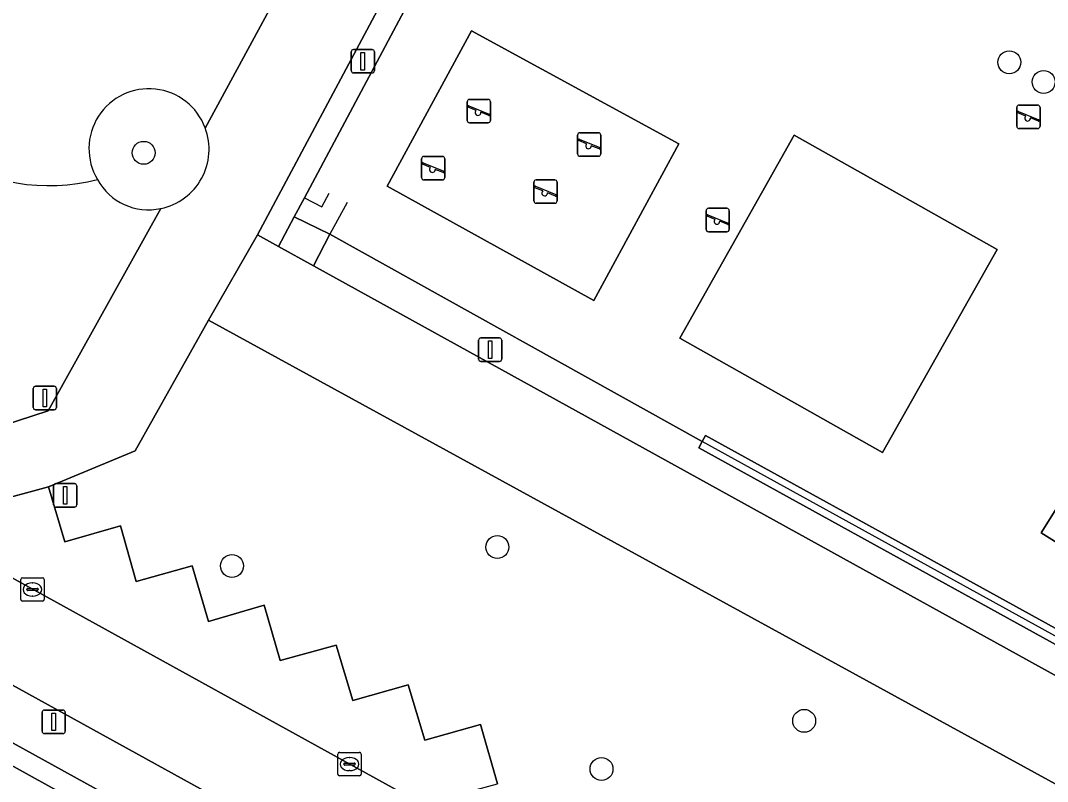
# Model space of a CAD drawing. Extents: x 158352 to 159489, y 383828 to 384603.
# Drawn here: x 158944.92 to 158988.73, y 384098.81 to 384131.28 of the extents above; entities that cross this region are included whole.
import ezdxf

# ---------------------------------------------------------------- set-up
doc = ezdxf.new("R2010")
doc.units = 0
for name, color, linetype in [('IMGEO_Boom', 7, 'Continuous'), ('IMGEO_Erf', 7, 'Continuous'), ('IMGEO_Groenvoorziening', 7, 'Continuous'), ('IMGEO_Haag', 7, 'Continuous'), ('IMGEO_Hek', 7, 'Continuous'), ('IMGEO_Kolk', 7, 'Continuous'), ('IMGEO_Lichtmast', 7, 'Continuous'), ('IMGEO_Pand', 7, 'Continuous'), ('IMGEO_Parkeervlak_open', 7, 'Continuous'), ('IMGEO_Rijbaan_lokaal_open', 7, 'Continuous'), ('IMGEO_Speelvoorziening', 7, 'Continuous'), ('IMGEO_Terreindeel_onvherhard', 7, 'Continuous'), ('IMGEO_Terreindeel_open', 7, 'Continuous'), ('IMGEO_Terreindeel_zand', 7, 'Continuous'), ('IMGEO_Verkeersbordpaal', 7, 'Continuous'), ('IMGEO_Voetpad_gesloten', 7, 'Continuous'), ('IMGEO_Voetpad_halfverhard', 7, 'Continuous'), ('IMGEO_Voetpad_open', 7, 'Continuous')]:
    doc.layers.add(name, color=color, linetype=linetype)

msp = doc.modelspace()

# ---------------------------------------------------------------- linework, layer by layer
at = {"layer": 'IMGEO_Boom'}
for centre in [(158987.103, 384129.498), (158988.568, 384128.658), (158950.172, 384125.634), (158965.259, 384108.808), (158953.939, 384108.005), (158978.351, 384101.392), (158969.705, 384099.338)]:
    msp.add_circle(centre, 0.489, dxfattribs=at)
at = {"layer": 'IMGEO_Erf'}
msp.add_lwpolyline([(158933.094, 384106.786), (158932.685, 384106.046), (158937.479, 384103.394), (158942.168, 384100.8), (158946.855, 384098.207), (158951.544, 384095.613), (158956.233, 384093.019), (158960.921, 384090.426), (158965.609, 384087.832), (158970.298, 384085.238), (158975.09, 384082.587), (158975.522, 384083.371)], close=True, dxfattribs=at)
at = {"layer": 'IMGEO_Groenvoorziening'}
for points in [[(158969.705, 384149.635), (158955.021, 384122.136), (158955.922, 384121.638), (158956.596, 384122.904), (158957.028, 384123.713), (158962.667, 384134.289), (158962.428, 384134.423), (158965.236, 384139.744), (158969.642, 384148.008), (158969.916, 384147.883), (158971.895, 384151.595), (158971.659, 384151.79), (158973.948, 384153.555), (158974.883, 384154.22), (158977.224, 384155.691), (158979.332, 384156.851), (158981.477, 384157.87), (158983.113, 384158.485), (158984.699, 384158.935), (158986.448, 384159.282), (158988.537, 384159.494), (158990.191, 384159.519)], [(158990.173, 384158.919), (158987.576, 384158.822), (158985.651, 384158.534), (158984.005, 384158.133), (158981.713, 384157.318), (158979.605, 384156.316), (158977.527, 384155.173), (158975.217, 384153.721), (158974.29, 384153.062), (158972.13, 384151.4), (158971.895, 384151.595), (158969.916, 384147.883), (158970.189, 384147.759), (158965.765, 384139.461), (158962.961, 384134.125), (158962.667, 384134.289), (158957.028, 384123.713), (158956.596, 384122.904), (158958.114, 384122.156), (158974.003, 384113.309), (158974.148, 384113.572), (158995.613, 384101.74)], [(159042.658, 384113.356), (159018.539, 384139.342), (159017.685, 384138.543), (159031.431, 384123.721), (159031.208, 384123.521), (159032.087, 384122.573), (159035.361, 384119.017), (159035.582, 384119.22), (159041.633, 384112.651), (159035.726, 384105.859), (159035.499, 384106.056), (159024.956, 384093.932), (159025.182, 384093.736), (159019.903, 384087.666), (159005.914, 384095.377), (159006.059, 384095.639), (158995.468, 384101.477), (158995.324, 384101.215), (158973.859, 384113.046)], [(158936.38, 384129.934), (158915.645, 384128.805), (158915.761, 384126.104), (158918.255, 384124.726), (158920.621, 384125.421), (158921.351, 384123.058), (158923.66, 384123.737), (158924.388, 384121.359), (158926.764, 384122.024), (158927.453, 384119.69), (158929.807, 384120.373), (158930.531, 384118.002), (158932.905, 384118.676), (158933.583, 384116.324), (158935.963, 384117.003), (158936.647, 384114.639), (158937.851, 384113.971), (158940.156, 384112.693), (158946.102, 384114.62), (158950.901, 384123.26)], [(158973.859, 384113.046), (158974.003, 384113.309), (158958.114, 384122.156), (158957.416, 384120.813), (159010.004, 384091.761), (159019.535, 384086.424), (159021.018, 384087.01), (159031.21, 384098.995), (159042.94, 384112.144)], [(158996.536, 384094.615), (158952.93, 384118.493), (158949.814, 384112.922), (158946.105, 384111.373), (158946.8, 384109.035), (158949.177, 384109.71), (158949.857, 384107.343), (158952.235, 384108.002), (158952.942, 384105.627), (158955.306, 384106.336), (158956.001, 384103.961), (158958.38, 384104.625), (158959.095, 384102.257), (158961.454, 384102.926), (158962.166, 384100.568), (158964.545, 384101.231), (158965.262, 384098.706)]]:
    msp.add_lwpolyline(points, dxfattribs=at)
for points in [[(158969.382, 384119.333), (158960.555, 384124.203), (158964.163, 384130.837), (158973.005, 384126.019)], [(158981.694, 384112.846), (158973.047, 384117.727), (158977.921, 384126.386), (158986.58, 384121.509)], [(158991.944, 384107.234), (158988.467, 384109.415), (158991.581, 384114.396), (158995.015, 384112.265)], [(158974.148, 384113.572), (158974.003, 384113.309), (158973.859, 384113.046), (158995.324, 384101.215), (158995.468, 384101.477), (158995.613, 384101.74)]]:
    msp.add_lwpolyline(points, close=True, dxfattribs=at)
for centre, radius, start, end in [((158950.395, 384125.81), 2.559, 20.1746, 210.9436), ((158950.387, 384125.784), 2.576, 281.5206, 20.6427), ((158946.139, 384132.445), 8.214, 236.0015, 284.5409), ((158950.367, 384125.662), 2.461, 208.34, 282.5357), ((158950.367, 384125.662), 2.461, 208.34, 282.5357)]:
    msp.add_arc(centre, radius, start, end, dxfattribs=at)
at = {"layer": 'IMGEO_Haag'}
msp.add_lwpolyline([(158974.148, 384113.572), (158974.003, 384113.309), (158973.859, 384113.046), (158995.324, 384101.215), (158995.468, 384101.477), (158995.613, 384101.74)], close=True, dxfattribs=at)
at = {"layer": 'IMGEO_Hek'}
for points in [[(158957.028, 384123.713), (158962.667, 384134.289)], [(158957.028, 384123.713), (158957.772, 384123.329), (158958.084, 384123.907)], [(158956.596, 384122.904), (158957.028, 384123.713)], [(158958.857, 384123.513), (158958.114, 384122.156)], [(158955.922, 384121.638), (158956.596, 384122.904)], [(158958.114, 384122.156), (158956.596, 384122.904)], [(158957.416, 384120.813), (158958.114, 384122.156)], [(158974.003, 384113.309), (158958.114, 384122.156)], [(158995.468, 384101.477), (158974.003, 384113.309)]]:
    msp.add_lwpolyline(points, dxfattribs=at)
at = {"layer": 'IMGEO_Kolk'}
for p, q in [((158944.925, 384106.574), (158944.925, 384107.426)), ((158945, 384107.5), (158945.852, 384107.5)), ((158945.413, 384107.28), (158945.438, 384107.28)), ((158945.926, 384107.426), (158945.926, 384106.574)), ((158945.184, 384106.994), (158945.184, 384107.006)), ((158945.622, 384106.957), (158945.224, 384106.957)), ((158945.227, 384107.043), (158945.625, 384107.043)), ((158945.668, 384107.006), (158945.668, 384106.994)), ((158945.852, 384106.5), (158945, 384106.5)), ((158945.436, 384106.72), (158945.411, 384106.72)), ((158958.452, 384099.123), (158958.452, 384099.975)), ((158958.527, 384100.049), (158959.379, 384100.049)), ((158958.94, 384099.829), (158958.965, 384099.829)), ((158959.453, 384099.975), (158959.453, 384099.123)), ((158958.711, 384099.543), (158958.711, 384099.555)), ((158959.149, 384099.506), (158958.751, 384099.506)), ((158958.754, 384099.592), (158959.152, 384099.592)), ((158959.195, 384099.555), (158959.195, 384099.543)), ((158959.379, 384099.049), (158958.527, 384099.049)), ((158958.963, 384099.269), (158958.938, 384099.269))]:
    msp.add_line(p, q, dxfattribs=at)
for points in [[(158944.925, 384106.574), (158944.925, 384107.426)], [(158945, 384107.5), (158945.852, 384107.5)], [(158945.926, 384107.426), (158945.926, 384106.574)], [(158945.852, 384106.5), (158945, 384106.5)], [(158958.452, 384099.123), (158958.452, 384099.975)], [(158958.527, 384100.049), (158959.379, 384100.049)], [(158959.453, 384099.975), (158959.453, 384099.123)], [(158959.379, 384099.049), (158958.527, 384099.049)]]:
    msp.add_lwpolyline(points, dxfattribs=at)
for centre, radius, start, end in [((158945.002, 384107.424), 0.0765, 91.552, 178.448), ((158945.002, 384107.424), 0.0765, 91.552, 178.448), ((158945.85, 384107.424), 0.0765, 1.552, 88.448), ((158945.85, 384107.424), 0.0765, 1.552, 88.448), ((158945.224, 384107.003), 0.0403, 85.8775, 175.7526), ((158945.221, 384106.993), 0.0366, 178.938, 274.7102), ((158945.625, 384107), 0.043, 264.8664, 352.4533), ((158945.629, 384107.005), 0.0386, 1.7309, 96.639), ((158945.002, 384106.576), 0.0765, 181.552, 268.448), ((158945.002, 384106.576), 0.0765, 181.552, 268.448), ((158945.85, 384106.576), 0.0765, 271.552, 358.448), ((158945.85, 384106.576), 0.0765, 271.552, 358.448), ((158958.529, 384099.973), 0.0765, 91.552, 178.448), ((158958.529, 384099.973), 0.0765, 91.552, 178.448), ((158959.377, 384099.973), 0.0765, 1.552, 88.448), ((158959.377, 384099.973), 0.0765, 1.552, 88.448), ((158958.751, 384099.552), 0.0403, 85.8775, 175.7526), ((158958.748, 384099.542), 0.0366, 178.938, 274.7102), ((158959.152, 384099.549), 0.043, 264.8664, 352.4533), ((158959.156, 384099.554), 0.0386, 1.7309, 96.639), ((158958.529, 384099.125), 0.0765, 181.552, 268.448), ((158958.529, 384099.125), 0.0765, 181.552, 268.448), ((158959.377, 384099.125), 0.0765, 271.552, 358.448), ((158959.377, 384099.125), 0.0765, 271.552, 358.448)]:
    msp.add_arc(centre, radius, start, end, dxfattribs=at)
for centre, major_axis, ratio, start_param, end_param in [((158945.412, 384107), (-0.387, 0.002), 0.722429, 4.712389, 7.853982), ((158945.437, 384107), (-0.39, 0.002), 0.717154, 1.570796, 4.712389), ((158958.939, 384099.549), (-0.387, 0.002), 0.722429, 4.712389, 7.853982), ((158958.964, 384099.549), (-0.39, 0.002), 0.717154, 1.570796, 4.712389)]:
    msp.add_ellipse(centre, major_axis=major_axis, ratio=ratio, start_param=start_param, end_param=end_param, dxfattribs=at)
at = {"layer": 'IMGEO_Lichtmast'}
for p, q in [((158959.123, 384130.042), (158959.913, 384130.042)), ((158959.913, 384130.042), (158959.123, 384130.042)), ((158959.023, 384129.142), (158959.023, 384129.942)), ((158959.023, 384129.942), (158959.023, 384129.142)), ((158960.013, 384129.942), (158960.013, 384129.142)), ((158960.013, 384129.142), (158960.013, 384129.942)), ((158959.913, 384129.042), (158959.123, 384129.042)), ((158959.123, 384129.042), (158959.913, 384129.042)), ((158964.46, 384116.831), (158964.46, 384117.631)), ((158964.46, 384117.631), (158964.46, 384116.831)), ((158964.56, 384117.731), (158965.35, 384117.731)), ((158965.35, 384117.731), (158964.56, 384117.731)), ((158965.45, 384117.631), (158965.45, 384116.831)), ((158965.45, 384116.831), (158965.45, 384117.631)), ((158965.35, 384116.731), (158964.56, 384116.731)), ((158964.56, 384116.731), (158965.35, 384116.731)), ((158945.459, 384114.77), (158945.459, 384115.57)), ((158945.459, 384115.57), (158945.459, 384114.77)), ((158945.559, 384115.67), (158946.349, 384115.67)), ((158946.349, 384115.67), (158945.559, 384115.67)), ((158946.449, 384115.57), (158946.449, 384114.77)), ((158946.449, 384114.77), (158946.449, 384115.57)), ((158946.349, 384114.67), (158945.559, 384114.67)), ((158945.559, 384114.67), (158946.349, 384114.67)), ((158945.838, 384100.95), (158945.838, 384101.75)), ((158945.838, 384101.75), (158945.838, 384100.95)), ((158945.938, 384101.85), (158946.728, 384101.85)), ((158946.728, 384101.85), (158945.938, 384101.85)), ((158946.828, 384101.75), (158946.828, 384100.95)), ((158946.828, 384100.95), (158946.828, 384101.75)), ((158946.728, 384100.85), (158945.938, 384100.85)), ((158945.938, 384100.85), (158946.728, 384100.85))]:
    msp.add_line(p, q, dxfattribs=at)
for points in [[(158959.443, 384129.917), (158959.593, 384129.917), (158959.593, 384129.167), (158959.443, 384129.167), (158959.443, 384129.917)], [(158964.88, 384117.606), (158965.03, 384117.606), (158965.03, 384116.856), (158964.88, 384116.856), (158964.88, 384117.606)], [(158945.879, 384115.545), (158946.029, 384115.545), (158946.029, 384114.795), (158945.879, 384114.795), (158945.879, 384115.545)], [(158946.258, 384101.725), (158946.408, 384101.725), (158946.408, 384100.975), (158946.258, 384100.975), (158946.258, 384101.725)]]:
    msp.add_lwpolyline(points, dxfattribs=at)
for centre, start, end in [((158959.123, 384129.942), 90, 180), ((158959.123, 384129.942), 90, 180), ((158959.913, 384129.942), 0, 90), ((158959.913, 384129.942), 360, 90), ((158959.123, 384129.142), 180, 270), ((158959.123, 384129.142), 180, 270), ((158959.913, 384129.142), 270, 0), ((158959.913, 384129.142), 270, 0), ((158964.56, 384117.631), 90, 180), ((158964.56, 384117.631), 90, 180), ((158965.35, 384117.631), 0, 90), ((158965.35, 384117.631), 360, 90), ((158964.56, 384116.831), 180, 270), ((158964.56, 384116.831), 180, 270), ((158965.35, 384116.831), 270, 0), ((158965.35, 384116.831), 270, 0), ((158945.559, 384115.57), 90, 180), ((158945.559, 384115.57), 90, 180), ((158946.349, 384115.57), 0, 90), ((158946.349, 384115.57), 360, 90), ((158945.559, 384114.77), 180, 270), ((158945.559, 384114.77), 180, 270), ((158946.349, 384114.77), 270, 0), ((158946.349, 384114.77), 270, 0), ((158945.938, 384101.75), 90, 180), ((158945.938, 384101.75), 90, 180), ((158946.728, 384101.75), 0, 90), ((158946.728, 384101.75), 360, 90), ((158945.938, 384100.95), 180, 270), ((158945.938, 384100.95), 180, 270), ((158946.728, 384100.95), 270, 0), ((158946.728, 384100.95), 270, 0)]:
    msp.add_arc(centre, 0.1, start, end, dxfattribs=at)
at = {"layer": 'IMGEO_Pand'}
msp.add_lwpolyline([(158938.691, 384094.516), (158940.951, 384093.266), (158938.852, 384089.471), (158941.279, 384088.128), (158941.432, 384088.404), (158946.855, 384098.207), (158942.168, 384100.8), (158938.817, 384094.745)], close=True, dxfattribs=at)
at = {"layer": 'IMGEO_Parkeervlak_open'}
for points in [[(158955.306, 384106.336), (158952.942, 384105.627), (158952.235, 384108.002), (158949.857, 384107.343), (158949.177, 384109.71), (158946.8, 384109.035), (158946.105, 384111.373), (158943.691, 384110.724), (158941.211, 384110.023)], [(158939.722, 384110.159), (158962.964, 384097.342)], [(158963.102, 384098.127), (158965.262, 384098.706), (158964.545, 384101.231), (158962.166, 384100.568), (158961.454, 384102.926), (158959.095, 384102.257), (158958.38, 384104.625), (158956.001, 384103.961), (158955.306, 384106.336)]]:
    msp.add_lwpolyline(points, dxfattribs=at)
at = {"layer": 'IMGEO_Rijbaan_lokaal_open'}
msp.add_lwpolyline([(158962.964, 384097.342), (158939.722, 384110.159), (158937.868, 384111.172), (158936.878, 384111.713), (158934.943, 384108.215), (158935.936, 384107.668), (158938.625, 384106.185), (158984.088, 384081.129), (158986.007, 384084.613), (158984.881, 384085.238), (158964.795, 384096.313)], close=True, dxfattribs=at)
at = {"layer": 'IMGEO_Speelvoorziening'}
for p, q in [((158964.073, 384127.912), (158964.863, 384127.912)), ((158964.863, 384127.912), (158964.073, 384127.912)), ((158963.973, 384127.012), (158963.973, 384127.812)), ((158963.973, 384127.812), (158963.973, 384127.012)), ((158964.356, 384127.44), (158964.017, 384127.577)), ((158964.042, 384127.637), (158964.918, 384127.284)), ((158964.963, 384127.812), (158964.963, 384127.012)), ((158964.963, 384127.012), (158964.963, 384127.812)), ((158987.423, 384126.77), (158987.423, 384127.57)), ((158987.423, 384127.57), (158987.423, 384126.77)), ((158987.492, 384127.395), (158988.368, 384127.042)), ((158987.523, 384127.67), (158988.313, 384127.67)), ((158988.313, 384127.67), (158987.523, 384127.67)), ((158988.413, 384127.57), (158988.413, 384126.77)), ((158988.413, 384126.77), (158988.413, 384127.57)), ((158964.894, 384127.224), (158964.554, 384127.361)), ((158987.806, 384127.198), (158987.467, 384127.335)), ((158988.344, 384126.982), (158988.004, 384127.119)), ((158964.863, 384126.912), (158964.073, 384126.912)), ((158964.073, 384126.912), (158964.863, 384126.912)), ((158988.313, 384126.67), (158987.523, 384126.67)), ((158987.523, 384126.67), (158988.313, 384126.67)), ((158968.686, 384125.588), (158968.686, 384126.388)), ((158968.686, 384126.388), (158968.686, 384125.588)), ((158969.069, 384126.016), (158968.73, 384126.153)), ((158968.755, 384126.213), (158969.631, 384125.86)), ((158968.786, 384126.488), (158969.576, 384126.488)), ((158969.576, 384126.488), (158968.786, 384126.488)), ((158969.676, 384126.388), (158969.676, 384125.588)), ((158969.676, 384125.588), (158969.676, 384126.388)), ((158969.607, 384125.8), (158969.267, 384125.937)), ((158962.027, 384124.578), (158962.027, 384125.378)), ((158962.027, 384125.378), (158962.027, 384124.578)), ((158962.096, 384125.203), (158962.972, 384124.85)), ((158962.127, 384125.478), (158962.917, 384125.478)), ((158962.917, 384125.478), (158962.127, 384125.478)), ((158963.017, 384125.378), (158963.017, 384124.578)), ((158963.017, 384124.578), (158963.017, 384125.378)), ((158969.576, 384125.488), (158968.786, 384125.488)), ((158968.786, 384125.488), (158969.576, 384125.488)), ((158962.41, 384125.006), (158962.071, 384125.143)), ((158962.948, 384124.79), (158962.608, 384124.927)), ((158962.917, 384124.478), (158962.127, 384124.478)), ((158962.127, 384124.478), (158962.917, 384124.478)), ((158966.817, 384123.578), (158966.817, 384124.378)), ((158966.817, 384124.378), (158966.817, 384123.578)), ((158966.917, 384124.478), (158967.707, 384124.478)), ((158967.707, 384124.478), (158966.917, 384124.478)), ((158967.807, 384124.378), (158967.807, 384123.578)), ((158967.807, 384123.578), (158967.807, 384124.378)), ((158967.2, 384124.006), (158966.861, 384124.143)), ((158966.886, 384124.203), (158967.762, 384123.85)), ((158967.738, 384123.79), (158967.398, 384123.927)), ((158967.707, 384123.478), (158966.917, 384123.478)), ((158966.917, 384123.478), (158967.707, 384123.478)), ((158974.167, 384122.364), (158974.167, 384123.164)), ((158974.167, 384123.164), (158974.167, 384122.364)), ((158974.267, 384123.264), (158975.057, 384123.264)), ((158975.057, 384123.264), (158974.267, 384123.264)), ((158975.157, 384123.164), (158975.157, 384122.364)), ((158975.157, 384122.364), (158975.157, 384123.164)), ((158974.55, 384122.792), (158974.211, 384122.929)), ((158974.236, 384122.989), (158975.112, 384122.636)), ((158975.088, 384122.576), (158974.748, 384122.713)), ((158975.057, 384122.264), (158974.267, 384122.264)), ((158974.267, 384122.264), (158975.057, 384122.264))]:
    msp.add_line(p, q, dxfattribs=at)
for centre, radius, start, end in [((158964.073, 384127.812), 0.1, 90, 180), ((158964.073, 384127.812), 0.1, 90, 180), ((158964.863, 384127.812), 0.1, 0, 90), ((158964.863, 384127.812), 0.1, 360, 90), ((158964.03, 384127.607), 0.0327, 68.078, 248.078), ((158964.435, 384127.35), 0.12, 130.9928, 5.1632), ((158987.523, 384127.57), 0.1, 90, 180), ((158987.523, 384127.57), 0.1, 90, 180), ((158987.48, 384127.365), 0.0327, 68.078, 248.078), ((158988.313, 384127.57), 0.1, 0, 90), ((158988.313, 384127.57), 0.1, 360, 90), ((158964.073, 384127.012), 0.1, 180, 270), ((158964.073, 384127.012), 0.1, 180, 270), ((158964.863, 384127.012), 0.1, 270, 0), ((158964.863, 384127.012), 0.1, 270, 0), ((158964.906, 384127.254), 0.0327, 248.078, 68.078), ((158987.885, 384127.108), 0.12, 130.9928, 5.1632), ((158988.356, 384127.012), 0.0327, 248.078, 68.078), ((158987.523, 384126.77), 0.1, 180, 270), ((158987.523, 384126.77), 0.1, 180, 270), ((158988.313, 384126.77), 0.1, 270, 0), ((158988.313, 384126.77), 0.1, 270, 0), ((158968.786, 384126.388), 0.1, 90, 180), ((158968.786, 384126.388), 0.1, 90, 180), ((158968.743, 384126.183), 0.0327, 68.078, 248.078), ((158969.576, 384126.388), 0.1, 0, 90), ((158969.576, 384126.388), 0.1, 360, 90), ((158969.148, 384125.926), 0.12, 130.9928, 5.1632), ((158969.619, 384125.83), 0.0327, 248.078, 68.078), ((158962.127, 384125.378), 0.1, 90, 180), ((158962.127, 384125.378), 0.1, 90, 180), ((158962.084, 384125.173), 0.0327, 68.078, 248.078), ((158962.917, 384125.378), 0.1, 0, 90), ((158962.917, 384125.378), 0.1, 360, 90), ((158968.786, 384125.588), 0.1, 180, 270), ((158968.786, 384125.588), 0.1, 180, 270), ((158969.576, 384125.588), 0.1, 270, 0), ((158969.576, 384125.588), 0.1, 270, 0), ((158962.489, 384124.916), 0.12, 130.9928, 5.1632), ((158962.96, 384124.82), 0.0327, 248.078, 68.078), ((158962.127, 384124.578), 0.1, 180, 270), ((158962.127, 384124.578), 0.1, 180, 270), ((158962.917, 384124.578), 0.1, 270, 0), ((158962.917, 384124.578), 0.1, 270, 0), ((158966.917, 384124.378), 0.1, 90, 180), ((158966.917, 384124.378), 0.1, 90, 180), ((158967.707, 384124.378), 0.1, 0, 90), ((158967.707, 384124.378), 0.1, 360, 90), ((158966.874, 384124.173), 0.0327, 68.078, 248.078), ((158967.279, 384123.916), 0.12, 130.9928, 5.1632), ((158966.917, 384123.578), 0.1, 180, 270), ((158966.917, 384123.578), 0.1, 180, 270), ((158967.707, 384123.578), 0.1, 270, 0), ((158967.707, 384123.578), 0.1, 270, 0), ((158967.75, 384123.82), 0.0327, 248.078, 68.078), ((158974.267, 384123.164), 0.1, 90, 180), ((158974.267, 384123.164), 0.1, 90, 180), ((158975.057, 384123.164), 0.1, 0, 90), ((158975.057, 384123.164), 0.1, 360, 90), ((158974.224, 384122.959), 0.0327, 68.078, 248.078), ((158974.629, 384122.702), 0.12, 130.9928, 5.1632), ((158975.1, 384122.606), 0.0327, 248.078, 68.078), ((158974.267, 384122.364), 0.1, 180, 270), ((158974.267, 384122.364), 0.1, 180, 270), ((158975.057, 384122.364), 0.1, 270, 0), ((158975.057, 384122.364), 0.1, 270, 0)]:
    msp.add_arc(centre, radius, start, end, dxfattribs=at)
at = {"layer": 'IMGEO_Terreindeel_onvherhard'}
msp.add_lwpolyline([(158958.114, 384122.156), (158956.596, 384122.904), (158955.922, 384121.638), (158957.416, 384120.813)], close=True, dxfattribs=at)
at = {"layer": 'IMGEO_Terreindeel_open'}
for points in [[(158981.694, 384112.846), (158986.58, 384121.509), (158977.921, 384126.386), (158973.047, 384117.727)], [(158991.944, 384107.234), (158995.015, 384112.265), (158991.581, 384114.396), (158988.467, 384109.415)]]:
    msp.add_lwpolyline(points, close=True, dxfattribs=at)
at = {"layer": 'IMGEO_Terreindeel_zand'}
msp.add_lwpolyline([(158973.005, 384126.019), (158964.163, 384130.837), (158960.555, 384124.203), (158969.382, 384119.333)], close=True, dxfattribs=at)
at = {"layer": 'IMGEO_Verkeersbordpaal'}
for p, q in [((158946.325, 384110.615), (158946.325, 384111.415)), ((158946.325, 384111.415), (158946.325, 384110.615)), ((158946.425, 384111.515), (158947.215, 384111.515)), ((158947.215, 384111.515), (158946.425, 384111.515)), ((158947.315, 384111.415), (158947.315, 384110.615)), ((158947.315, 384110.615), (158947.315, 384111.415)), ((158947.215, 384110.515), (158946.425, 384110.515)), ((158946.425, 384110.515), (158947.215, 384110.515))]:
    msp.add_line(p, q, dxfattribs=at)
msp.add_lwpolyline([(158946.745, 384111.39), (158946.895, 384111.39), (158946.895, 384110.64), (158946.745, 384110.64), (158946.745, 384111.39)], dxfattribs=at)
for centre, start, end in [((158946.425, 384111.415), 90, 180), ((158946.425, 384111.415), 90, 180), ((158947.215, 384111.415), 0, 90), ((158947.215, 384111.415), 360, 90), ((158946.425, 384110.615), 180, 270), ((158946.425, 384110.615), 180, 270), ((158947.215, 384110.615), 270, 0), ((158947.215, 384110.615), 270, 0)]:
    msp.add_arc(centre, 0.1, start, end, dxfattribs=at)
at = {"layer": 'IMGEO_Voetpad_gesloten'}
for points in [[(158950.901, 384123.26), (158946.102, 384114.62), (158940.156, 384112.693), (158941.041, 384112.203), (158943.691, 384110.724), (158946.105, 384111.373), (158949.814, 384112.922), (158952.93, 384118.493), (158955.021, 384122.136), (158969.705, 384149.635)], [(158955.522, 384131.725), (158952.797, 384126.692)], [(158957.416, 384120.813), (158955.922, 384121.638), (158955.021, 384122.136), (158952.93, 384118.493), (158996.536, 384094.615), (158998.55, 384093.503), (159016.671, 384083.501)], [(159017.936, 384082.576), (159019.535, 384086.424), (159010.004, 384091.761), (158957.416, 384120.813)]]:
    msp.add_lwpolyline(points, dxfattribs=at)
msp.add_arc((158950.387, 384125.784), 2.576, 281.5206, 20.6427, dxfattribs=at)
at = {"layer": 'IMGEO_Voetpad_halfverhard'}
msp.add_lwpolyline([(158952.797, 384126.692), (158955.522, 384131.725)], dxfattribs=at)
for centre, radius, start, end in [((158950.395, 384125.81), 2.559, 20.1746, 210.9436), ((158946.139, 384132.445), 8.214, 236.0015, 284.5409)]:
    msp.add_arc(centre, radius, start, end, dxfattribs=at)
at = {"layer": 'IMGEO_Voetpad_open'}
for points in [[(158898.923, 384125.588), (158908.084, 384120.639), (158912.836, 384118.03), (158913.048, 384117.914), (158912.88, 384117.607), (158917.382, 384115.135), (158922.006, 384112.596), (158922.13, 384112.822), (158922.219, 384112.773), (158926.933, 384110.185), (158927.171, 384110.055), (158931.748, 384107.529), (158933.094, 384106.786), (158975.522, 384083.371)], [(159000, 384072.359), (158986.803, 384079.633), (158984.088, 384081.129), (158938.625, 384106.185), (158935.936, 384107.668), (158934.943, 384108.215), (158931.899, 384109.893), (158906.767, 384123.744)]]:
    msp.add_lwpolyline(points, dxfattribs=at)

doc.saveas('drawing.dxf')
